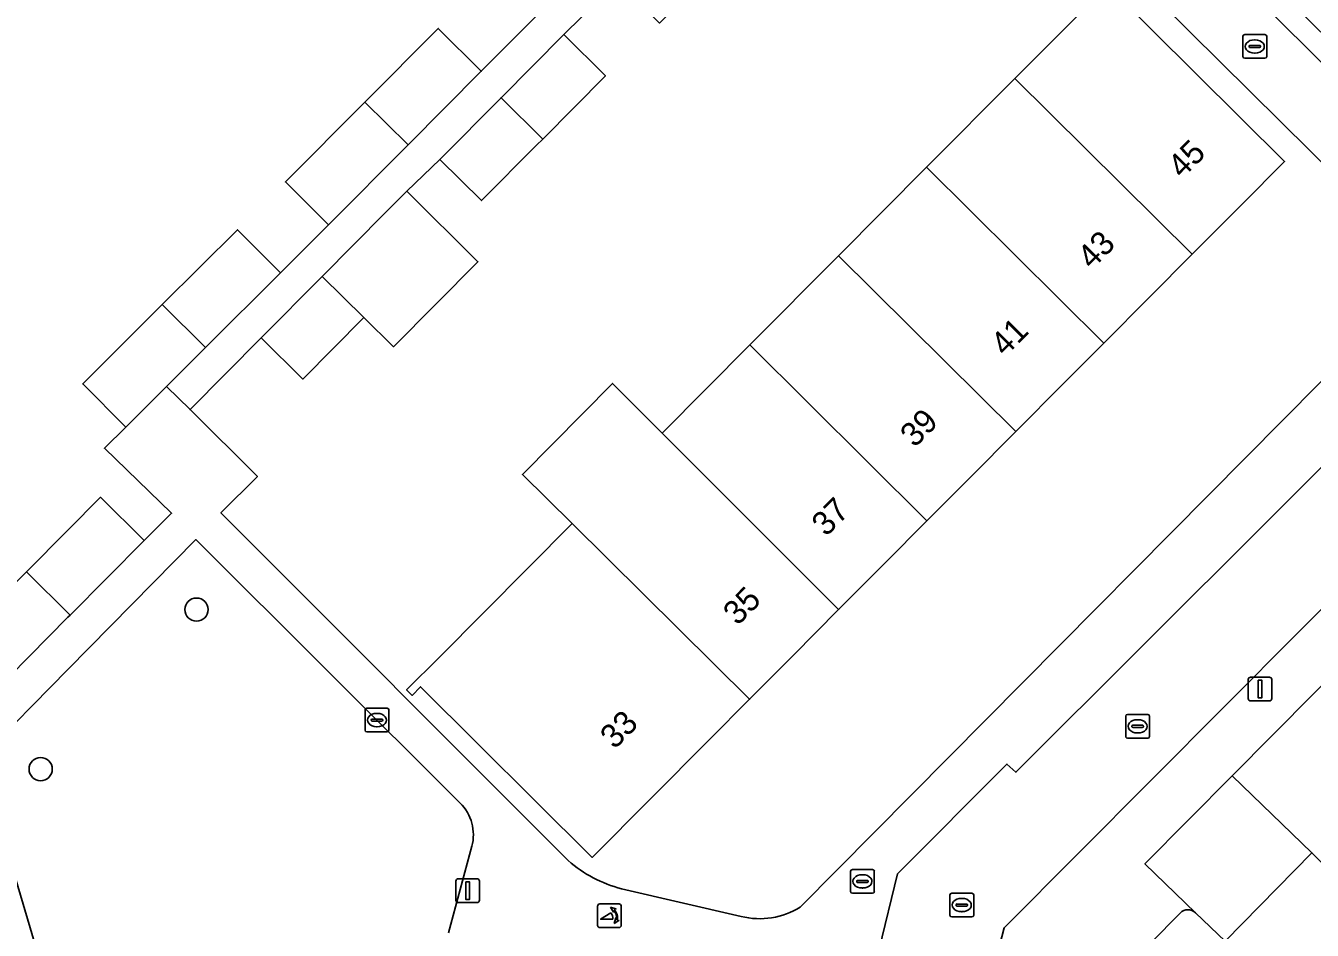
# Model space of a CAD drawing. Extents: x 157767 to 159172, y 387839 to 389425.
# Drawn here: x 158498.2 to 158552.4, y 388600.6 to 388638.7 of the extents above; entities that cross this region are included whole.
import ezdxf

# ---------------------------------------------------------------- set-up
doc = ezdxf.new("R2010")
doc.units = 0
for name, color, linetype in [('IMGEO_Boom', 7, 'Continuous'), ('IMGEO_Brandkraan', 7, 'Continuous'), ('IMGEO_Erf', 7, 'Continuous'), ('IMGEO_Groenvoorziening', 7, 'Continuous'), ('IMGEO_Kolk', 7, 'Continuous'), ('IMGEO_Lichtmast', 7, 'Continuous'), ('IMGEO_Pand', 7, 'Continuous'), ('IMGEO_Pand_nummerreeks', 7, 'Continuous'), ('IMGEO_Parkeervlak_open', 7, 'Continuous'), ('IMGEO_Poller', 7, 'Continuous'), ('IMGEO_Rijbaan_lokaal_open', 7, 'Continuous'), ('IMGEO_Voetpad_open', 7, 'Continuous')]:
    doc.layers.add(name, color=color, linetype=linetype)

msp = doc.modelspace()

# ---------------------------------------------------------------- linework, layer by layer
at = {"layer": 'IMGEO_Boom'}
for centre in [(158505.417, 388614.074), (158498.853, 388607.352)]:
    msp.add_circle(centre, 0.489, dxfattribs=at)
at = {"layer": 'IMGEO_Brandkraan'}
for p, q in [((158532.965, 388602.197), (158532.965, 388603.049)), ((158533.04, 388603.123), (158533.892, 388603.123)), ((158533.453, 388602.903), (158533.478, 388602.903)), ((158533.966, 388603.049), (158533.966, 388602.197)), ((158533.224, 388602.617), (158533.224, 388602.629)), ((158533.662, 388602.58), (158533.264, 388602.58)), ((158533.267, 388602.666), (158533.665, 388602.666)), ((158533.476, 388602.343), (158533.451, 388602.343)), ((158533.708, 388602.629), (158533.708, 388602.617)), ((158533.892, 388602.123), (158533.04, 388602.123))]:
    msp.add_line(p, q, dxfattribs=at)
for points in [[(158532.965, 388602.197), (158532.965, 388603.049)], [(158533.04, 388603.123), (158533.892, 388603.123)], [(158533.966, 388603.049), (158533.966, 388602.197)], [(158533.892, 388602.123), (158533.04, 388602.123)]]:
    msp.add_lwpolyline(points, dxfattribs=at)
for centre, radius, start, end in [((158533.042, 388603.047), 0.0765, 91.552, 178.448), ((158533.042, 388603.047), 0.0765, 91.552, 178.448), ((158533.89, 388603.047), 0.0765, 1.552, 88.448), ((158533.89, 388603.047), 0.0765, 1.552, 88.448), ((158533.264, 388602.626), 0.0403, 85.8775, 175.7526), ((158533.261, 388602.616), 0.0366, 178.938, 274.7102), ((158533.665, 388602.623), 0.043, 264.8664, 352.4533), ((158533.669, 388602.628), 0.0386, 1.7309, 96.639), ((158533.042, 388602.199), 0.0765, 181.552, 268.448), ((158533.042, 388602.199), 0.0765, 181.552, 268.448), ((158533.89, 388602.199), 0.0765, 271.552, 358.448), ((158533.89, 388602.199), 0.0765, 271.552, 358.448)]:
    msp.add_arc(centre, radius, start, end, dxfattribs=at)
for centre, major_axis, ratio, start_param, end_param in [((158533.452, 388602.623), (-0.387, 0.002), 0.722429, 4.712389, 7.853982), ((158533.477, 388602.623), (-0.39, 0.002), 0.717154, 1.570796, 4.712389)]:
    msp.add_ellipse(centre, major_axis=major_axis, ratio=ratio, start_param=start_param, end_param=end_param, dxfattribs=at)
at = {"layer": 'IMGEO_Erf'}
for points in [[(158583.08, 388667.92), (158588.259, 388662.804), (158583.936, 388658.428), (158579.707, 388654.148), (158577.893, 388655.963), (158577.778, 388655.847), (158573.708, 388651.728), (158569.493, 388647.462), (158565.416, 388643.335), (158567.187, 388641.586), (158567.036, 388641.433), (158562.851, 388637.197), (158558.485, 388632.778), (158551.208, 388639.968), (158550.58, 388639.332), (158559.524, 388630.436), (158589.411, 388660.505), (158590.346, 388661.446), (158570.547, 388691.173)], [(158557.412, 388628.36), (158535.834, 388649.727), (158533.987, 388647.893), (158531.236, 388645.162), (158527.465, 388641.374), (158524.921, 388638.792), (158523.143, 388640.544), (158520.891, 388638.301), (158522.641, 388636.562), (158519.999, 388633.901), (158519.738, 388633.638), (158517.422, 388631.306), (158515.671, 388633.045), (158514.274, 388631.704), (158517.268, 388628.735), (158513.709, 388625.147), (158512.467, 388626.379), (158509.895, 388623.785), (158508.143, 388625.522), (158505.144, 388622.5), (158507.984, 388619.682), (158506.444, 388618.145), (158521.077, 388603.498)], [(158494.873, 388612.246), (158498.264, 388615.667), (158500, 388617.419), (158501.379, 388618.81), (158503.213, 388616.992), (158504.365, 388618.137), (158501.536, 388620.876), (158502.436, 388621.767), (158500.623, 388623.586), (158503.973, 388626.924), (158507.139, 388630.08), (158508.952, 388628.26), (158510.978, 388630.291), (158509.162, 388632.098), (158512.507, 388635.459), (158515.597, 388638.563), (158517.413, 388636.756), (158519.519, 388638.876)], [(158530.841, 388601.541), (158557.412, 388628.36)], [(158523.316, 388602.312), (158528.358, 388601.148)]]:
    msp.add_lwpolyline(points, dxfattribs=at)
for points in [[(158539.881, 388636.45), (158543.785, 388640.377), (158551.243, 388632.962), (158549.438, 388631.146), (158547.359, 388629.055), (158545.557, 388627.243), (158543.627, 388625.302), (158541.936, 388623.6), (158539.932, 388621.585), (158538.012, 388619.654), (158536.177, 388617.808), (158534.405, 388616.026), (158532.462, 388614.072), (158530.543, 388612.141), (158528.712, 388610.3), (158527.003, 388608.581), (158522.085, 388603.634), (158514.855, 388610.823), (158514.495, 388610.461), (158514.268, 388610.687), (158515.649, 388612.076), (158521.238, 388617.698), (158519.142, 388619.773), (158522.937, 388623.607), (158525.03, 388621.512), (158528.721, 388625.225), (158532.456, 388628.981), (158536.17, 388632.717)], [(158565.957, 388615.819), (158567.741, 388617.623), (158569.437, 388619.337), (158572.106, 388622.035), (158567.948, 388626.147), (158549.043, 388607.072), (158552.396, 388603.828), (158553.241, 388602.967), (158554.999, 388604.744), (158557.498, 388607.27), (158559.309, 388609.1), (158561.021, 388610.831), (158563.505, 388613.341)]]:
    msp.add_lwpolyline(points, close=True, dxfattribs=at)
for centre, radius, start, end in [((158524.695, 388607.621), 5.485, 228.7368, 255.4428), ((158529.144, 388604.221), 3.172, 255.6486, 302.3393)]:
    msp.add_arc(centre, radius, start, end, dxfattribs=at)
at = {"layer": 'IMGEO_Groenvoorziening'}
for points in [[(158516.525, 388605.92), (158505.396, 388617.026), (158500, 388611.551), (158496.294, 388607.79), (158500, 388595.302), (158500.168, 388594.735), (158514.666, 388599.041)], [(158516.037, 388600.45), (158517.014, 388604.1)], [(158544.44, 388598.068), (158546.113, 388596.851), (158562.72, 388592.754), (158562.925, 388592.232), (158564.399, 388591.929), (158562.511, 388593.796), (158553.241, 388602.967), (158552.396, 388603.828), (158548.737, 388600.109), (158547.497, 388601.298)], [(158546.85, 388601.289), (158544.381, 388598.787)]]:
    msp.add_lwpolyline(points, dxfattribs=at)
for centre, radius, start, end in [((158515.199, 388604.588), 1.88, 344.9518, 45.1264), ((158547.178, 388600.965), 0.461, 46.252, 135.3419)]:
    msp.add_arc(centre, radius, start, end, dxfattribs=at)
at = {"layer": 'IMGEO_Kolk'}
for p, q in [((158549.49, 388637.379), (158549.49, 388638.231)), ((158549.565, 388638.305), (158550.417, 388638.305)), ((158549.978, 388638.085), (158550.003, 388638.085)), ((158550.491, 388638.231), (158550.491, 388637.379)), ((158549.749, 388637.799), (158549.749, 388637.811)), ((158550.187, 388637.762), (158549.789, 388637.762)), ((158549.792, 388637.848), (158550.19, 388637.848)), ((158550.001, 388637.525), (158549.976, 388637.525)), ((158550.233, 388637.811), (158550.233, 388637.799)), ((158550.417, 388637.305), (158549.565, 388637.305)), ((158512.594, 388609.92), (158513.446, 388609.92)), ((158512.519, 388608.994), (158512.519, 388609.846)), ((158512.778, 388609.414), (158512.778, 388609.426)), ((158513.216, 388609.377), (158512.818, 388609.377)), ((158512.821, 388609.463), (158513.219, 388609.463)), ((158513.007, 388609.7), (158513.032, 388609.7)), ((158513.262, 388609.426), (158513.262, 388609.414)), ((158513.52, 388609.846), (158513.52, 388608.994)), ((158544.555, 388608.73), (158544.555, 388609.582)), ((158544.63, 388609.656), (158545.482, 388609.656)), ((158545.043, 388609.436), (158545.068, 388609.436)), ((158545.556, 388609.582), (158545.556, 388608.73)), ((158513.446, 388608.92), (158512.594, 388608.92)), ((158513.03, 388609.14), (158513.005, 388609.14)), ((158544.814, 388609.15), (158544.814, 388609.162)), ((158545.252, 388609.113), (158544.854, 388609.113)), ((158544.857, 388609.199), (158545.255, 388609.199)), ((158545.066, 388608.876), (158545.041, 388608.876)), ((158545.298, 388609.162), (158545.298, 388609.15)), ((158545.482, 388608.656), (158544.63, 388608.656)), ((158537.149, 388601.2), (158537.149, 388602.052)), ((158537.224, 388602.126), (158538.076, 388602.126)), ((158537.637, 388601.906), (158537.662, 388601.906)), ((158538.15, 388602.052), (158538.15, 388601.2)), ((158537.408, 388601.62), (158537.408, 388601.632)), ((158537.846, 388601.583), (158537.448, 388601.583)), ((158537.451, 388601.669), (158537.849, 388601.669)), ((158537.66, 388601.346), (158537.635, 388601.346)), ((158537.892, 388601.632), (158537.892, 388601.62)), ((158538.076, 388601.126), (158537.224, 388601.126))]:
    msp.add_line(p, q, dxfattribs=at)
for points in [[(158549.49, 388637.379), (158549.49, 388638.231)], [(158549.565, 388638.305), (158550.417, 388638.305)], [(158550.491, 388638.231), (158550.491, 388637.379)], [(158550.417, 388637.305), (158549.565, 388637.305)], [(158512.594, 388609.92), (158513.446, 388609.92)], [(158512.519, 388608.994), (158512.519, 388609.846)], [(158513.52, 388609.846), (158513.52, 388608.994)], [(158544.555, 388608.73), (158544.555, 388609.582)], [(158544.63, 388609.656), (158545.482, 388609.656)], [(158545.556, 388609.582), (158545.556, 388608.73)], [(158513.446, 388608.92), (158512.594, 388608.92)], [(158545.482, 388608.656), (158544.63, 388608.656)], [(158537.149, 388601.2), (158537.149, 388602.052)], [(158537.224, 388602.126), (158538.076, 388602.126)], [(158538.15, 388602.052), (158538.15, 388601.2)], [(158538.076, 388601.126), (158537.224, 388601.126)]]:
    msp.add_lwpolyline(points, dxfattribs=at)
for centre, radius, start, end in [((158549.567, 388638.229), 0.0765, 91.552, 178.448), ((158549.567, 388638.229), 0.0765, 91.552, 178.448), ((158550.415, 388638.229), 0.0765, 1.552, 88.448), ((158550.415, 388638.229), 0.0765, 1.552, 88.448), ((158549.789, 388637.808), 0.0403, 85.8775, 175.7526), ((158549.786, 388637.798), 0.0366, 178.938, 274.7102), ((158550.19, 388637.805), 0.043, 264.8664, 352.4533), ((158550.194, 388637.81), 0.0386, 1.7309, 96.639), ((158549.567, 388637.381), 0.0765, 181.552, 268.448), ((158549.567, 388637.381), 0.0765, 181.552, 268.448), ((158550.415, 388637.381), 0.0765, 271.552, 358.448), ((158550.415, 388637.381), 0.0765, 271.552, 358.448), ((158512.596, 388609.844), 0.0765, 91.552, 178.448), ((158512.596, 388609.844), 0.0765, 91.552, 178.448), ((158513.444, 388609.844), 0.0765, 1.552, 88.448), ((158513.444, 388609.844), 0.0765, 1.552, 88.448), ((158512.818, 388609.423), 0.0403, 85.8775, 175.7526), ((158512.815, 388609.413), 0.0366, 178.938, 274.7102), ((158513.219, 388609.42), 0.043, 264.8664, 352.4533), ((158513.223, 388609.425), 0.0386, 1.7309, 96.639), ((158544.632, 388609.58), 0.0765, 91.552, 178.448), ((158544.632, 388609.58), 0.0765, 91.552, 178.448), ((158545.48, 388609.58), 0.0765, 1.552, 88.448), ((158545.48, 388609.58), 0.0765, 1.552, 88.448), ((158512.596, 388608.996), 0.0765, 181.552, 268.448), ((158512.596, 388608.996), 0.0765, 181.552, 268.448), ((158513.444, 388608.996), 0.0765, 271.552, 358.448), ((158513.444, 388608.996), 0.0765, 271.552, 358.448), ((158544.854, 388609.159), 0.0403, 85.8775, 175.7526), ((158544.851, 388609.149), 0.0366, 178.938, 274.7102), ((158545.255, 388609.156), 0.043, 264.8664, 352.4533), ((158545.259, 388609.161), 0.0386, 1.7309, 96.639), ((158544.632, 388608.732), 0.0765, 181.552, 268.448), ((158544.632, 388608.732), 0.0765, 181.552, 268.448), ((158545.48, 388608.732), 0.0765, 271.552, 358.448), ((158545.48, 388608.732), 0.0765, 271.552, 358.448), ((158537.226, 388602.05), 0.0765, 91.552, 178.448), ((158537.226, 388602.05), 0.0765, 91.552, 178.448), ((158538.074, 388602.05), 0.0765, 1.552, 88.448), ((158538.074, 388602.05), 0.0765, 1.552, 88.448), ((158537.226, 388601.202), 0.0765, 181.552, 268.448), ((158537.226, 388601.202), 0.0765, 181.552, 268.448), ((158537.448, 388601.629), 0.0403, 85.8775, 175.7526), ((158537.445, 388601.619), 0.0366, 178.938, 274.7102), ((158537.849, 388601.626), 0.043, 264.8664, 352.4533), ((158537.853, 388601.631), 0.0386, 1.7309, 96.639), ((158538.074, 388601.202), 0.0765, 271.552, 358.448), ((158538.074, 388601.202), 0.0765, 271.552, 358.448)]:
    msp.add_arc(centre, radius, start, end, dxfattribs=at)
for centre, major_axis, ratio, start_param, end_param in [((158549.977, 388637.805), (-0.387, 0.002), 0.722429, 4.712389, 7.853982), ((158550.002, 388637.805), (-0.39, 0.002), 0.717154, 1.570796, 4.712389), ((158513.006, 388609.42), (-0.387, 0.002), 0.722429, 4.712389, 7.853982), ((158513.031, 388609.42), (-0.39, 0.002), 0.717154, 1.570796, 4.712389), ((158545.042, 388609.156), (-0.387, 0.002), 0.722429, 4.712389, 7.853982), ((158545.067, 388609.156), (-0.39, 0.002), 0.717154, 1.570796, 4.712389), ((158537.636, 388601.626), (-0.387, 0.002), 0.722429, 4.712389, 7.853982), ((158537.661, 388601.626), (-0.39, 0.002), 0.717154, 1.570796, 4.712389)]:
    msp.add_ellipse(centre, major_axis=major_axis, ratio=ratio, start_param=start_param, end_param=end_param, dxfattribs=at)
at = {"layer": 'IMGEO_Lichtmast'}
for p, q in [((158549.714, 388610.326), (158549.714, 388611.126)), ((158549.714, 388611.126), (158549.714, 388610.326)), ((158549.814, 388611.226), (158550.604, 388611.226)), ((158550.604, 388611.226), (158549.814, 388611.226)), ((158550.704, 388611.126), (158550.704, 388610.326)), ((158550.704, 388610.326), (158550.704, 388611.126)), ((158550.604, 388610.226), (158549.814, 388610.226)), ((158549.814, 388610.226), (158550.604, 388610.226)), ((158516.343, 388601.831), (158516.343, 388602.631)), ((158516.343, 388602.631), (158516.343, 388601.831)), ((158516.443, 388602.731), (158517.233, 388602.731)), ((158517.233, 388602.731), (158516.443, 388602.731)), ((158517.333, 388602.631), (158517.333, 388601.831)), ((158517.333, 388601.831), (158517.333, 388602.631)), ((158517.233, 388601.731), (158516.443, 388601.731)), ((158516.443, 388601.731), (158517.233, 388601.731))]:
    msp.add_line(p, q, dxfattribs=at)
for points in [[(158550.134, 388611.101), (158550.284, 388611.101), (158550.284, 388610.351), (158550.134, 388610.351), (158550.134, 388611.101)], [(158516.763, 388602.606), (158516.913, 388602.606), (158516.913, 388601.856), (158516.763, 388601.856), (158516.763, 388602.606)]]:
    msp.add_lwpolyline(points, dxfattribs=at)
for centre, start, end in [((158549.814, 388611.126), 90, 180), ((158549.814, 388611.126), 90, 180), ((158550.604, 388611.126), 0, 90), ((158550.604, 388611.126), 360, 90), ((158549.814, 388610.326), 180, 270), ((158549.814, 388610.326), 180, 270), ((158550.604, 388610.326), 270, 0), ((158550.604, 388610.326), 270, 0), ((158516.443, 388602.631), 90, 180), ((158516.443, 388602.631), 90, 180), ((158517.233, 388602.631), 0, 90), ((158517.233, 388602.631), 360, 90), ((158516.443, 388601.831), 180, 270), ((158516.443, 388601.831), 180, 270), ((158517.233, 388601.831), 270, 0), ((158517.233, 388601.831), 270, 0)]:
    msp.add_arc(centre, 0.1, start, end, dxfattribs=at)
at = {"layer": 'IMGEO_Pand'}
for points in [[(158547.359, 388629.055), (158549.438, 388631.146), (158551.243, 388632.962), (158543.785, 388640.377), (158539.881, 388636.45)], [(158512.507, 388635.459), (158514.327, 388633.656), (158517.413, 388636.756), (158515.597, 388638.563)], [(158519.999, 388633.901), (158522.641, 388636.562), (158520.891, 388638.301), (158518.249, 388635.641)], [(158547.359, 388629.055), (158539.881, 388636.45), (158536.17, 388632.717), (158543.627, 388625.302), (158545.557, 388627.243)], [(158512.507, 388635.459), (158509.162, 388632.098), (158510.978, 388630.291), (158514.327, 388633.656)], [(158519.738, 388633.638), (158519.999, 388633.901), (158518.249, 388635.641), (158515.671, 388633.045), (158517.422, 388631.306)], [(158539.932, 388621.585), (158541.936, 388623.6), (158543.627, 388625.302), (158536.17, 388632.717), (158532.456, 388628.981)], [(158517.268, 388628.735), (158514.274, 388631.704), (158513.369, 388630.792), (158510.714, 388628.115), (158512.467, 388626.379), (158513.709, 388625.147)], [(158503.973, 388626.924), (158505.8, 388625.119), (158508.952, 388628.26), (158507.139, 388630.08)], [(158539.932, 388621.585), (158532.456, 388628.981), (158528.721, 388625.225), (158536.177, 388617.808), (158538.012, 388619.654)], [(158510.714, 388628.115), (158508.143, 388625.522), (158509.895, 388623.785), (158512.467, 388626.379)], [(158503.973, 388626.924), (158500.623, 388623.586), (158502.436, 388621.767), (158504.156, 388623.481), (158505.8, 388625.119)], [(158532.462, 388614.072), (158534.405, 388616.026), (158536.177, 388617.808), (158528.721, 388625.225), (158525.03, 388621.512)], [(158525.03, 388621.512), (158522.937, 388623.607), (158519.142, 388619.773), (158521.238, 388617.698), (158528.712, 388610.3), (158530.543, 388612.141), (158532.462, 388614.072)], [(158500.09, 388613.842), (158503.213, 388616.992), (158501.379, 388618.81), (158500, 388617.419), (158498.264, 388615.667)], [(158521.238, 388617.698), (158515.649, 388612.076), (158514.268, 388610.687), (158514.495, 388610.461), (158514.855, 388610.823), (158522.085, 388603.634), (158527.003, 388608.581), (158528.712, 388610.3)], [(158500.09, 388613.842), (158498.264, 388615.667), (158494.873, 388612.246), (158496.707, 388610.428), (158500, 388613.751)]]:
    msp.add_lwpolyline(points, close=True, dxfattribs=at)
at = {"layer": 'IMGEO_Parkeervlak_open'}
msp.add_lwpolyline([(158552.396, 388603.828), (158549.043, 388607.072), (158545.364, 388603.361), (158547.497, 388601.298), (158548.737, 388600.109)], close=True, dxfattribs=at)
at = {"layer": 'IMGEO_Poller'}
for p, q in [((158522.312, 388601.575), (158522.312, 388600.768)), ((158522.312, 388601.575), (158522.312, 388600.768)), ((158523.214, 388601.67), (158522.406, 388601.67)), ((158523.214, 388601.67), (158522.406, 388601.67)), ((158523.308, 388600.768), (158523.308, 388601.575)), ((158523.308, 388600.768), (158523.308, 388601.575)), ((158522.406, 388600.673), (158523.214, 388600.673)), ((158522.406, 388600.673), (158523.214, 388600.673))]:
    msp.add_line(p, q, dxfattribs=at)
for points in [[(158522.947, 388601.026), (158522.434, 388601.026), (158522.864, 388601.301)], [(158522.991, 388601.399), (158522.979, 388601.326), (158522.854, 388601.531)], [(158522.854, 388601.531), (158523.085, 388601.465), (158523.014, 388601.433)], [(158523.007, 388600.854), (158523.073, 388601.085), (158523.103, 388601.017)], [(158523.139, 388600.99), (158523.211, 388600.979), (158523.007, 388600.854)]]:
    msp.add_lwpolyline(points, dxfattribs=at)
for centre, radius, start, end in [((158522.406, 388601.575), 0.0946, 90, 180), ((158522.406, 388601.575), 0.0946, 90, 180), ((158522.619, 388601.076), 0.332, 351.3247, 42.4854), ((158522.633, 388601.086), 0.476, 351.7527, 41.1691), ((158522.633, 388601.086), 0.516, 349.3569, 42.2912), ((158523.214, 388601.575), 0.0946, 0, 90), ((158523.214, 388601.575), 0.0946, 0, 90), ((158522.406, 388600.768), 0.0946, 180, 270), ((158522.406, 388600.768), 0.0946, 180, 270), ((158523.214, 388600.768), 0.0946, 270, 0), ((158523.214, 388600.768), 0.0946, 270, 0)]:
    msp.add_arc(centre, radius, start, end, dxfattribs=at)
at = {"layer": 'IMGEO_Rijbaan_lokaal_open'}
msp.add_lwpolyline([(158564.26, 388625.614), (158561.302, 388628.558), (158539.929, 388607.221), (158539.553, 388607.565), (158534.945, 388602.947), (158532.622, 388593.417), (158534.496, 388587.521), (158535.047, 388587.645), (158538.155, 388577.207), (158541.976, 388578.398), (158538.913, 388588.763), (158537.568, 388593.314), (158538.477, 388596.982), (158539.428, 388600.66)], close=True, dxfattribs=at)
at = {"layer": 'IMGEO_Voetpad_open'}
for points in [[(158503.37, 388673.018), (158514.447, 388661.869), (158528.133, 388648.093), (158528.371, 388647.854), (158529.355, 388646.863), (158529.451, 388646.96), (158532.202, 388649.691), (158534.049, 388651.525), (158535.834, 388649.727), (158557.412, 388628.36), (158559.524, 388630.436), (158550.58, 388639.332), (158550.505, 388639.257), (158547.268, 388642.455), (158547.353, 388642.542), (158536.538, 388653.299), (158532.764, 388657.052), (158531.974, 388657.838), (158530.953, 388656.804), (158527.313, 388653.173), (158523.076, 388657.421), (158505.439, 388675.205)], [(158534.945, 388602.947), (158539.553, 388607.565), (158539.929, 388607.221), (158561.302, 388628.558), (158560.451, 388629.357), (158562.395, 388631.319), (158590.376, 388659.557), (158589.411, 388660.505), (158559.524, 388630.436), (158557.412, 388628.36), (158530.841, 388601.541)], [(158547.497, 388601.298), (158545.364, 388603.361), (158549.043, 388607.072), (158567.948, 388626.147), (158569.289, 388627.5), (158571.8, 388630.034), (158577.552, 388635.837), (158579.644, 388637.964), (158587.033, 388645.475), (158593.956, 388652.392), (158596.708, 388651.742), (158595.063, 388654.898), (158587.817, 388647.61), (158586.996, 388648.449), (158566.185, 388627.548), (158564.784, 388626.141), (158564.26, 388625.614), (158539.428, 388600.66), (158538.477, 388596.982), (158537.568, 388593.314), (158538.913, 388588.763), (158541.422, 388589.584), (158543.993, 388590.408)], [(158521.077, 388603.498), (158506.444, 388618.145), (158507.984, 388619.682), (158505.144, 388622.5), (158504.156, 388623.481), (158502.436, 388621.767), (158501.536, 388620.876), (158504.365, 388618.137), (158503.213, 388616.992), (158500.09, 388613.842), (158500, 388613.751), (158496.707, 388610.428), (158494.559, 388608.187), (158495.287, 388605.634), (158496.584, 388601.334), (158497.896, 388596.984), (158498.338, 388595.404), (158495.931, 388594.661), (158497.209, 388590.425), (158500, 388591.25), (158501.067, 388591.565), (158500.564, 388593.281), (158521.495, 388599.465)], [(158514.666, 388599.041), (158500.168, 388594.735), (158500, 388595.302), (158496.294, 388607.79), (158500, 388611.551), (158505.396, 388617.026), (158516.525, 388605.92)], [(158517.014, 388604.1), (158516.037, 388600.45)], [(158529.811, 388596.945), (158529.994, 388596.346), (158531.011, 388593.022), (158532.622, 388593.417), (158534.945, 388602.947)], [(158528.358, 388601.148), (158523.316, 388602.312)], [(158544.381, 388598.787), (158546.85, 388601.289)]]:
    msp.add_lwpolyline(points, dxfattribs=at)
msp.add_lwpolyline([(158518.249, 388635.641), (158520.891, 388638.301), (158523.143, 388640.544), (158525.695, 388643.134), (158529.355, 388646.863), (158528.371, 388647.854), (158528.133, 388648.093), (158525.669, 388645.646), (158525.935, 388645.383), (158522.801, 388642.205), (158519.519, 388638.876), (158517.413, 388636.756), (158514.327, 388633.656), (158510.978, 388630.291), (158508.952, 388628.26), (158505.8, 388625.119), (158504.156, 388623.481), (158505.144, 388622.5), (158508.143, 388625.522), (158510.714, 388628.115), (158513.369, 388630.792), (158514.274, 388631.704), (158515.671, 388633.045)], close=True, dxfattribs=at)
for centre, radius, start, end in [((158515.199, 388604.588), 1.88, 344.9518, 45.1264), ((158524.695, 388607.621), 5.485, 228.7368, 255.4428), ((158529.144, 388604.221), 3.172, 255.6486, 302.3393), ((158547.178, 388600.965), 0.461, 46.252, 135.3419)]:
    msp.add_arc(centre, radius, start, end, dxfattribs=at)

# ---------------------------------------------------------------- texts
at = {"layer": 'IMGEO_Pand_nummerreeks'}
for s, rotation, p in [('45', 45.1665, (158546.931, 388632.199)), ('43', 45.1665, (158543.125, 388628.37)), ('41', 45.1665, (158539.475, 388624.699)), ('39', 45.1665, (158535.666, 388620.868)), ('37', 45.1665, (158531.937, 388617.117)), ('35', 45.1663, (158528.207, 388613.366)), ('33', 45.1665, (158523.029, 388608.158))]:
    msp.add_text(s, height=1, rotation=rotation, dxfattribs=at).set_placement(p)

doc.saveas('drawing.dxf')
